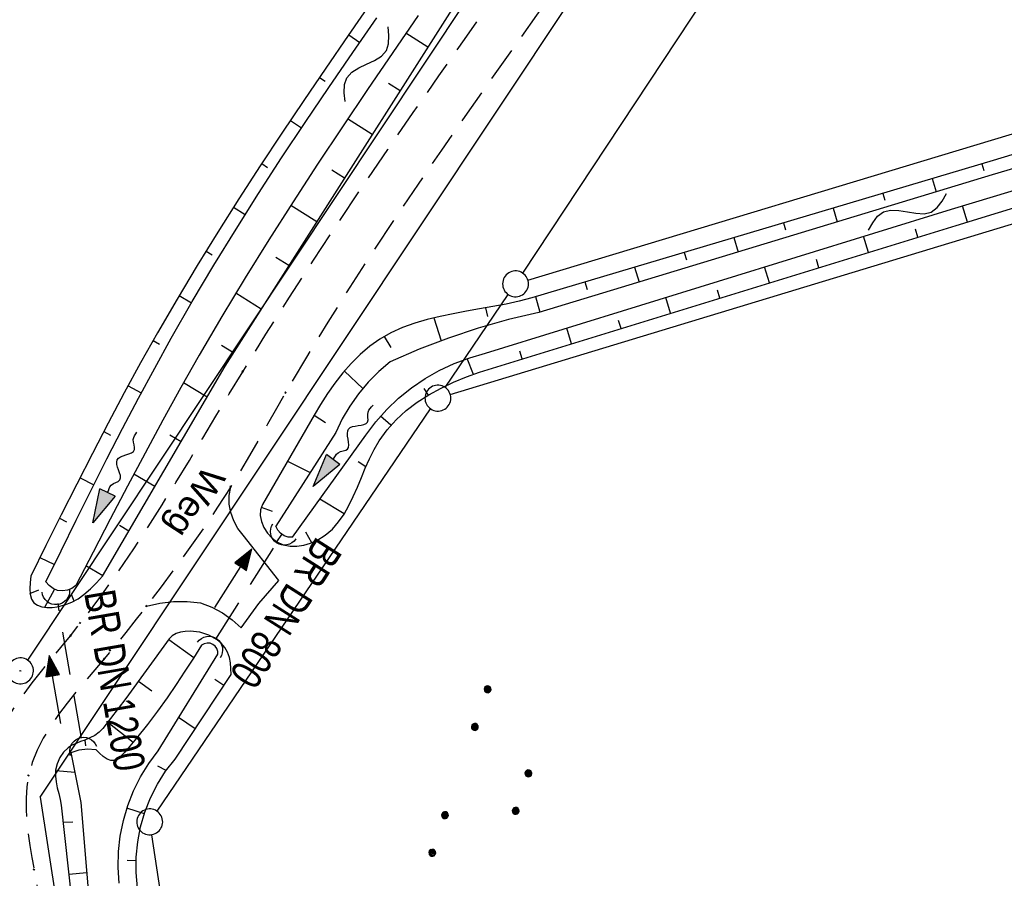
# Model space of a CAD drawing. Extents: x 510526 to 513920, y 467229 to 478797.
# Tile 443 of 467: x 513088 to 513145, y 477321 to 477370. Entities that reach past the tile are written whole.
import ezdxf

# ---------------------------------------------------------------- set-up
doc = ezdxf.new("R2010")
doc.units = 0
doc.header["$LTSCALE"] = 10
doc.header["$MEASUREMENT"] = 0
for name, pattern in [('LT00', [0]), ('LT11', [0.3, 0.2, -0.1]), ('STRICHLINIE2', [0.375, 0.25, -0.125])]:
    doc.linetypes.add(name, pattern=pattern)
doc.layers.get('0').update_dxf_attribs({"linetype": 'LT00'})
for name, color, linetype in [('--FLIEßRICHTPFEIL', 180, 'Continuous'), ('--WASSER_NUTZUNG', 180, 'Continuous'), ('-Halt-Pfeil', 4, 'LT00'), ('-Haltung', 182, 'STRICHLINIE2'), ('-Haltungsbeschriftung', 182, 'LT00'), ('DFK_AB_L', 21, 'LT00'), ('DFK_AB_P', 7, 'LT00'), ('DFK_GZPKT', 250, 'LT00'), ('DFK_KATASTER', 250, 'LT00'), ('DFK_NUTZUNG', 250, 'LT00'), ('FELDWEG_TEXT', 1, 'Continuous'), ('V87_BOSCHUNG', 250, 'LT00'), ('V87_EINFAHRT', 250, 'LT00'), ('V87_FELDWEG', 250, 'LT11'), ('V87_GRABEN', 250, 'LT00'), ('V87_UK_DURCH', 182, 'LT00')]:
    doc.layers.add(name, color=color, linetype=linetype)
doc.styles.add('Beschrift', font='ARIAL.TTF')
doc.styles.add('Haltungsbeschriftung', font='ARIAL.TTF', dxfattribs={"width": 0.75})

# ---------------------------------------------------------------- blocks, each defined once
blk = doc.blocks.new('SYMB7010')
at = {"color": 0, "linetype": 'ByBlock'}
for points in [[(-0.031408, 0.499213), (-0.093728, 0.49134), (-0.15457, 0.475719), (-0.212975, 0.452595), (-0.268021, 0.422333), (-0.31884, 0.385411), (-0.36463, 0.342411), (-0.40467, 0.29401), (-0.438329, 0.240973), (-0.465074, 0.184136), (-0.484486, 0.124395), (-0.496256, 0.062692), (-0.5002, 0)], [(0.5002, 0), (0.496256, 0.062692), (0.484485, 0.124395), (0.465074, 0.184136), (0.438329, 0.240973), (0.40467, 0.29401), (0.36463, 0.342411), (0.31884, 0.385411), (0.268021, 0.422333), (0.212975, 0.452595), (0.15457, 0.475719), (0.093728, 0.49134), (0.031408, 0.499213), (-0.031408, 0.499213)], [(-0.5002, 0), (-0.496256, -0.062692), (-0.484486, -0.124395), (-0.465075, -0.184136), (-0.438329, -0.240973), (-0.404671, -0.29401), (-0.36463, -0.342411), (-0.31884, -0.385411), (-0.268021, -0.422333), (-0.212975, -0.452595), (-0.154571, -0.475719), (-0.093728, -0.49134), (-0.031408, -0.499213), (0.031408, -0.499213)], [(0.031408, -0.499213), (0.093728, -0.491341), (0.15457, -0.475719), (0.212975, -0.452595), (0.268021, -0.422333), (0.31884, -0.385411), (0.36463, -0.342411), (0.404671, -0.294011), (0.438329, -0.240974), (0.465075, -0.184136), (0.484486, -0.124395), (0.496256, -0.062692), (0.500201, 0)]]:
    blk.add_lwpolyline(points, dxfattribs=at)
blk = doc.blocks.new('SYMB0003')
at = {"color": 0, "linetype": 'ByBlock'}
for p, q in [((-0.015712, 0), (0.010166, 0.012015)), ((0, -0.021257), (-0.015712, 0)), ((0.010166, 0.012015), (0, -0.021257))]:
    blk.add_line(p, q, dxfattribs=at)
for points in [[(-0.031395, 0.499013), (-0.093691, 0.491144), (-0.154509, 0.475528), (-0.21289, 0.452414), (-0.267913, 0.422164), (-0.318712, 0.385257), (-0.364484, 0.342274), (-0.404509, 0.293893), (-0.438154, 0.240877), (-0.464888, 0.184062), (-0.484292, 0.124345), (-0.496058, 0.062667), (-0.5, 0)], [(0.5, 0), (0.496057, 0.062667), (0.484292, 0.124345), (0.464888, 0.184062), (0.438153, 0.240877), (0.404509, 0.293893), (0.364484, 0.342274), (0.318712, 0.385257), (0.267913, 0.422164), (0.21289, 0.452414), (0.154509, 0.475528), (0.093691, 0.491144), (0.031395, 0.499013), (-0.031395, 0.499013)], [(-0.5, 0), (-0.496058, -0.062667), (-0.484292, -0.124345), (-0.464888, -0.184062), (-0.438154, -0.240877), (-0.404509, -0.293893), (-0.364485, -0.342274), (-0.318712, -0.385257), (-0.267914, -0.422164), (-0.21289, -0.452414), (-0.154509, -0.475529), (-0.093691, -0.491144), (-0.031395, -0.499014), (0.031395, -0.499014)], [(0.031395, -0.499014), (0.093691, -0.491144), (0.154509, -0.475529), (0.21289, -0.452414), (0.267914, -0.422164), (0.318712, -0.385257), (0.364485, -0.342274), (0.404509, -0.293893), (0.438154, -0.240877), (0.464889, -0.184062), (0.484292, -0.124345), (0.496058, -0.062667), (0.5, 0)]]:
    blk.add_lwpolyline(points, dxfattribs=at)
blk = doc.blocks.new('SYMB0011')
at = {"color": 0, "linetype": 'ByBlock'}
for p, q in [((0.5, 0), (-0.5, 0)), ((0, 0.5), (0, -0.5))]:
    blk.add_line(p, q, dxfattribs=at)
blk = doc.blocks.new('SYMB1107')
at = {"color": 0, "linetype": 'ByBlock'}
for points in [[(-0.2, 0), (-0.196157, 0.039018), (-0.184776, 0.076537), (-0.166294, 0.111114), (-0.141421, 0.141421), (-0.111114, 0.166294), (-0.076537, 0.184776), (-0.039018, 0.196157), (0, 0.2)], [(0, 0.2), (0.039018, 0.196157), (0.076537, 0.184776), (0.111114, 0.166294), (0.141421, 0.141421), (0.166294, 0.111114), (0.184776, 0.076537), (0.196157, 0.039018), (0.2, 0)]]:
    blk.add_lwpolyline(points, dxfattribs=at)
blk = doc.blocks.new('FLIEßRICHTPFEIL')
at = {"layer": '--FLIEßRICHTPFEIL'}
blk.add_hatch(color=256, dxfattribs=at).paths.add_polyline_path([(-1.95, 0.4875), (-1.95, -0.4875), (0, 0)])
for p, q in [((-1.95, 0.4875), (-1.95, -0.4875)), ((-1.95, 0.4875), (0, 0)), ((0, 0), (-1.95, -0.4875))]:
    blk.add_line(p, q, dxfattribs=at)
at = {"layer": '--FLIEßRICHTPFEIL', "start_tangent": (-1, 0), "end_tangent": (-1, 0)}
blk.add_spline([(-1.95, 0), (-2.4375, 0), (-2.925, 0.325), (-3.4125, 0), (-3.9, -0.325), (-4.3875, 0), (-4.875, 0.325), (-5.3625, 0), (-5.85, 0)], degree=3, dxfattribs=at)
blk = doc.blocks.new('SYMB7251')
at = {"color": 0, "linetype": 'ByBlock'}
for points in [[(-0.25, 0), (-0.208333, 0.028889), (-0.166667, 0.051111), (-0.125, 0.06), (-0.083333, 0.051111), (-0.041667, 0.028889), (0, 0)], [(0, 0), (0.041667, -0.028889), (0.083333, -0.051111), (0.125, -0.06), (0.166667, -0.051111), (0.208333, -0.028889), (0.25, 0)]]:
    blk.add_lwpolyline(points, dxfattribs=at)
blk = doc.blocks.new('SYMB7111')
at = {"color": 0, "linetype": 'ByBlock'}
for p, q in [((-0.13, 0.202919), (-0.13, 0.177081)), ((-0.125, 0.172895), (-0.125, 0.207105)), ((-0.12, 0.209164), (-0.12, 0.170836)), ((-0.115, 0.170204), (-0.115, 0.209796)), ((-0.11, 0.209164), (-0.11, 0.170836)), ((-0.105, 0.172895), (-0.105, 0.207105)), ((-0.1, 0.202919), (-0.1, 0.177081)), ((-0.095, 0.189874), (-0.095, 0.190146)), ((0.1, 0.202919), (0.1, 0.177081)), ((0.105, 0.172895), (0.105, 0.207105)), ((0.11, 0.209164), (0.11, 0.170836)), ((0.115, 0.170204), (0.115, 0.209796)), ((0.12, 0.209164), (0.12, 0.170836)), ((0.125, 0.172895), (0.125, 0.207105)), ((0.13, 0.202919), (0.13, 0.177081)), ((0.135, 0.189874), (0.135, 0.190146)), ((-0.505, -0.170836), (-0.505, -0.209164)), ((-0.5, -0.209796), (-0.5, -0.170204)), ((-0.495, -0.170836), (-0.495, -0.209164)), ((-0.275, -0.170836), (-0.275, -0.209164)), ((-0.27, -0.209796), (-0.27, -0.170204)), ((-0.265, -0.170836), (-0.265, -0.209164)), ((0.265, -0.170836), (0.265, -0.209164)), ((0.27, -0.209796), (0.27, -0.170204)), ((0.275, -0.170836), (0.275, -0.209164)), ((0.495, -0.170836), (0.495, -0.209164)), ((0.5, -0.209796), (0.5, -0.170204)), ((0.505, -0.170836), (0.505, -0.209164)), ((-0.515, -0.177081), (-0.515, -0.202919)), ((-0.51, -0.207105), (-0.51, -0.172895)), ((-0.49, -0.207105), (-0.49, -0.172895)), ((-0.485, -0.177081), (-0.485, -0.202919)), ((-0.48, -0.190126), (-0.48, -0.189854)), ((-0.285, -0.177081), (-0.285, -0.202919)), ((-0.28, -0.207105), (-0.28, -0.172895)), ((-0.26, -0.207105), (-0.26, -0.172895)), ((-0.255, -0.177081), (-0.255, -0.202919)), ((-0.25, -0.190126), (-0.25, -0.189854)), ((0.255, -0.177081), (0.255, -0.202919)), ((0.26, -0.207105), (0.26, -0.172895)), ((0.28, -0.207105), (0.28, -0.172895)), ((0.285, -0.177081), (0.285, -0.202919)), ((0.29, -0.190126), (0.29, -0.189854)), ((0.485, -0.177081), (0.485, -0.202919)), ((0.49, -0.207105), (0.49, -0.172895)), ((0.51, -0.207105), (0.51, -0.172895)), ((0.515, -0.177081), (0.515, -0.202919)), ((0.52, -0.190126), (0.52, -0.189854))]:
    blk.add_line(p, q, dxfattribs=at)
for points in [[(-0.095, 0.19), (-0.096981, 0.198678), (-0.10253, 0.205637), (-0.11055, 0.209499), (-0.11945, 0.209499), (-0.12747, 0.205637), (-0.133019, 0.198678), (-0.135, 0.19), (-0.133019, 0.181322), (-0.12747, 0.174363), (-0.11945, 0.170501), (-0.11055, 0.170501), (-0.10253, 0.174363), (-0.096981, 0.181322), (-0.095, 0.19)], [(0.135, 0.19), (0.133019, 0.198678), (0.12747, 0.205637), (0.11945, 0.209499), (0.11055, 0.209499), (0.10253, 0.205637), (0.096981, 0.198678), (0.095, 0.19), (0.096981, 0.181322), (0.10253, 0.174363), (0.11055, 0.170501), (0.11945, 0.170501), (0.12747, 0.174363), (0.133019, 0.181322), (0.135, 0.19)], [(-0.48, -0.19), (-0.481981, -0.181322), (-0.48753, -0.174363), (-0.49555, -0.170501), (-0.50445, -0.170501), (-0.51247, -0.174363), (-0.518019, -0.181322), (-0.52, -0.19), (-0.518019, -0.198678), (-0.51247, -0.205637), (-0.50445, -0.209499), (-0.49555, -0.209499), (-0.48753, -0.205637), (-0.481981, -0.198678), (-0.48, -0.19)], [(-0.25, -0.19), (-0.251981, -0.181322), (-0.25753, -0.174363), (-0.26555, -0.170501), (-0.27445, -0.170501), (-0.28247, -0.174363), (-0.288019, -0.181322), (-0.29, -0.19), (-0.288019, -0.198678), (-0.28247, -0.205637), (-0.27445, -0.209499), (-0.26555, -0.209499), (-0.25753, -0.205637), (-0.251981, -0.198678), (-0.25, -0.19)], [(0.29, -0.19), (0.288019, -0.181322), (0.28247, -0.174363), (0.27445, -0.170501), (0.26555, -0.170501), (0.25753, -0.174363), (0.251981, -0.181322), (0.25, -0.19), (0.251981, -0.198678), (0.25753, -0.205637), (0.26555, -0.209499), (0.27445, -0.209499), (0.28247, -0.205637), (0.288019, -0.198678), (0.29, -0.19)], [(0.52, -0.19), (0.518019, -0.181322), (0.51247, -0.174363), (0.50445, -0.170501), (0.49555, -0.170501), (0.48753, -0.174363), (0.481981, -0.181322), (0.48, -0.19), (0.481981, -0.198678), (0.48753, -0.205637), (0.49555, -0.209499), (0.50445, -0.209499), (0.51247, -0.205637), (0.518019, -0.198678), (0.52, -0.19)]]:
    blk.add_lwpolyline(points, dxfattribs=at)
blk = doc.blocks.new('SYMB0070')
at = {"color": 0, "linetype": 'ByBlock'}
for p, q in [((-0.5, 0), (0.2, 0)), ((0.5, 0), (0.2, 0.1)), ((0.2, 0.1), (0.2, 0)), ((0.468, 0), (0.21, 0.086)), ((0.21, 0.086), (0.21, -0.086)), ((0.21, -0.086), (0.468, 0)), ((0.22, -0.072), (0.437, 0)), ((0.23, -0.058), (0.405, 0)), ((0.24, -0.045), (0.374, 0)), ((0.342, 0), (0.25, 0.031)), ((0.25, 0.031), (0.25, -0.031)), ((0.25, -0.031), (0.342, 0)), ((0.26, -0.017), (0.31, 0)), ((0.27, -0.003), (0.279, 0))]:
    blk.add_line(p, q, dxfattribs=at)
for points in [[(0.2, 0), (0.2, -0.1), (0.5, 0)], [(0.437, 0), (0.22, 0.072), (0.22, -0.072)], [(0.405, 0), (0.23, 0.058), (0.23, -0.058)], [(0.374, 0), (0.24, 0.045), (0.24, -0.045)], [(0.31, 0), (0.26, 0.017), (0.26, -0.017)], [(0.279, 0), (0.27, 0.003), (0.27, -0.003)]]:
    blk.add_lwpolyline(points, dxfattribs=at)

msp = doc.modelspace()

# ---------------------------------------------------------------- linework, layer by layer
at = {"layer": '-Haltung'}
for p, q in [((513099.616, 477334.454), (513103.184, 477340.065)), ((513091.828, 477328.704), (513090.478, 477336.507))]:
    msp.add_line(p, q, dxfattribs=at)
at = {"layer": 'DFK_AB_L'}
msp.add_line((513151.075, 477427.055), (513088.715, 477333.235), dxfattribs=at)
at = {"layer": 'DFK_KATASTER'}
for p, q in [((513089.44, 477325.3), (513206.304, 477500.826)), ((513117.404, 477355.665), (513211.306, 477497.505)), ((513117.708, 477355.257), (513269.872, 477401.183)), ((513113.208, 477348.638), (513170.142, 477365.902)), ((513112.912, 477349.04), (513116.568, 477354.42)), ((513096.212, 477324.48), (513112.068, 477347.8)), ((513089.44, 477325.3), (513100.63, 477253.37)), ((513106.415, 477255.101), (513095.905, 477323.119))]:
    msp.add_line(p, q, dxfattribs=at)
at = {"layer": 'V87_BOSCHUNG'}
for p, q in [((513107.323, 477369.474), (513107.966, 477369.032)), ((513111.91, 477368.756), (513110.637, 477369.56)), ((513105.628, 477366.996), (513105.948, 477366.779)), ((513110.3, 477366.224), (513109.621, 477366.654)), ((513103.946, 477364.509), (513104.59, 477364.078)), ((513108.69, 477363.693), (513107.26, 477364.597)), ((513102.286, 477362.007), (513102.613, 477361.791)), ((513144.016, 477361.994), (513144.13, 477361.619)), ((513107.08, 477361.162), (513106.339, 477361.63)), ((513141.14, 477361.139), (513141.373, 477360.371)), ((513138.265, 477360.284), (513138.384, 477359.892)), ((513100.652, 477359.485), (513101.324, 477359.055)), ((513105.47, 477358.63), (513103.962, 477359.584)), ((513135.389, 477359.429), (513135.632, 477358.627)), ((513143.174, 477358.625), (513142.891, 477359.569)), ((513132.513, 477358.574), (513132.638, 477358.165)), ((513140.306, 477357.743), (513140.165, 477358.215)), ((513129.638, 477357.718), (513129.891, 477356.884)), ((513137.439, 477356.861), (513137.158, 477357.8)), ((513099.053, 477356.938), (513099.4, 477356.726)), ((513126.762, 477356.863), (513126.891, 477356.438)), ((513103.86, 477356.099), (513103.107, 477356.575)), ((513134.571, 477355.979), (513134.432, 477356.446)), ((513123.887, 477356.008), (513124.15, 477355.14)), ((513131.704, 477355.097), (513131.426, 477356.026)), ((513121.011, 477355.153), (513121.145, 477354.711)), ((513128.836, 477354.215), (513128.698, 477354.677)), ((513097.495, 477354.365), (513098.213, 477353.945)), ((513102.25, 477353.567), (513100.78, 477354.497)), ((513118.153, 477354.303), (513118.391, 477353.391)), ((513125.969, 477353.333), (513125.694, 477354.251)), ((513115.252, 477353.644), (513115.369, 477353.157)), ((513112.257, 477353.072), (513112.68, 477351.747)), ((513123.101, 477352.452), (513122.965, 477352.908)), ((513120.233, 477351.57), (513119.962, 477352.477)), ((513095.987, 477351.762), (513096.359, 477351.555)), ((513109.371, 477351.983), (513109.757, 477351.345)), ((513100.645, 477351.044), (513099.943, 477351.477)), ((513117.375, 477350.69), (513117.231, 477351.139)), ((513114.56, 477349.797), (513114.179, 477350.71)), ((513107.077, 477349.988), (513108.148, 477348.982)), ((513094.534, 477349.131), (513095.297, 477348.719)), ((513099.11, 477348.479), (513097.745, 477349.296)), ((513111.951, 477348.597), (513111.702, 477348.981)), ((513105.32, 477347.439), (513105.979, 477347.011)), ((513109.764, 477346.843), (513109.173, 477347.37)), ((513093.125, 477346.476), (513093.516, 477346.272)), ((513097.605, 477345.895), (513096.948, 477346.278)), ((513103.776, 477344.769), (513105.088, 477344.111)), ((513108.317, 477344.437), (513107.864, 477344.726)), ((513091.753, 477343.806), (513092.547, 477343.396)), ((513096.095, 477343.303), (513094.873, 477344.015)), ((513102.249, 477342.093), (513102.876, 477341.861)), ((513107.058, 477341.716), (513105.651, 477342.564)), ((513090.561, 477341.456), (513090.965, 477341.254)), ((513094.585, 477340.711), (513094.031, 477341.034)), ((513103.16, 477340.082), (513103.45, 477340.51)), ((513105.184, 477340.039), (513104.831, 477340.649)), ((513089.426, 477339.177), (513090.264, 477338.772)), ((513093.075, 477338.118), (513092.093, 477338.69)), ((513088.845, 477337.089), (513089.369, 477337.31)), ((513089.706, 477336.298), (513090.264, 477337.333)), ((513091.416, 477336.659), (513091.265, 477337.042)), ((513096.892, 477334.438), (513098.344, 477333.387)), ((513095.139, 477332.018), (513095.907, 477331.448)), ((513100.082, 477331.761), (513099.56, 477332.106)), ((513093.353, 477329.637), (513094.836, 477328.481)), ((513098.422, 477329.258), (513097.46, 477329.902)), ((513092.033, 477328.601), (513092.075, 477328.268)), ((513090.335, 477326.84), (513091.467, 477326.737)), ((513096.74, 477326.833), (513096.269, 477327.09)), ((513095.48, 477324.328), (513094.469, 477324.655)), ((513090.76, 477323.841), (513091.335, 477323.859)), ((513095.004, 477321.596), (513094.481, 477321.631)), ((513091.094, 477320.823), (513092.154, 477320.923))]:
    msp.add_line(p, q, dxfattribs=at)
at = {"layer": 'V87_EINFAHRT'}
msp.add_lwpolyline([(513095.597, 477336.368), (513096.371, 477336.538), (513097.158, 477336.626), (513097.951, 477336.631), (513098.739, 477336.553), (513099.388, 477336.303), (513100.002, 477335.975), (513100.572, 477335.576), (513101.089, 477335.111), (513102.107, 477336.524), (513103.272, 477337.855), (513101.21, 477340.468), (513100.897, 477340.864), (513100.655, 477341.306), (513100.488, 477341.782), (513100.403, 477342.279), (513100.401, 477342.783), (513100.483, 477343.281)], dxfattribs=at)
at = {"layer": 'V87_FELDWEG', "flags": 128}
for points in [[(513100.279, 477240.015), (513099.677, 477244.03), (513099.073, 477248.045), (513098.465, 477252.061), (513097.853, 477256.079), (513097.233, 477260.099), (513096.605, 477264.121), (513095.967, 477268.147), (513095.466, 477271.259), (513094.959, 477274.371), (513094.446, 477277.482), (513093.929, 477280.59), (513093.408, 477283.694), (513092.884, 477286.791), (513092.358, 477289.879), (513091.83, 477292.958), (513091.303, 477296.025), (513090.923, 477298.226), (513090.542, 477300.423), (513090.159, 477302.62), (513089.771, 477304.817), (513089.378, 477307.02), (513088.978, 477309.23), (513088.57, 477311.451), (513088.152, 477313.685), (513087.723, 477315.936), (513087.282, 477318.206), (513086.826, 477320.498), (513086.665, 477321.305), (513086.512, 477322.112), (513086.376, 477322.916), (513086.269, 477323.715), (513086.2, 477324.506), (513086.178, 477325.286), (513086.214, 477326.053), (513086.317, 477326.803), (513086.509, 477327.58), (513086.778, 477328.338), (513087.117, 477329.078), (513087.516, 477329.803), (513087.964, 477330.516), (513088.455, 477331.218), (513088.976, 477331.912), (513089.521, 477332.6), (513090.079, 477333.285), (513090.641, 477333.968), (513091.198, 477334.652), (513092.174, 477335.898), (513093.107, 477337.153), (513094.002, 477338.416), (513094.865, 477339.685), (513095.7, 477340.96), (513096.512, 477342.24), (513097.306, 477343.523), (513098.086, 477344.808), (513098.859, 477346.095), (513099.628, 477347.381), (513100.399, 477348.666), (513101.176, 477349.949), (513102.517, 477352.116), (513103.887, 477354.273), (513105.283, 477356.423), (513106.702, 477358.566), (513108.141, 477360.703), (513109.596, 477362.835), (513111.065, 477364.963), (513112.544, 477367.088), (513114.03, 477369.212), (513115.52, 477371.334), (513117.011, 477373.457), (513118.499, 477375.581), (513119.981, 477377.707), (513122.235, 477380.969), (513124.471, 477384.238), (513126.691, 477387.512), (513128.896, 477390.792), (513131.09, 477394.076), (513133.273, 477397.364), (513135.449, 477400.655), (513137.62, 477403.948), (513139.788, 477407.243), (513141.954, 477410.539), (513144.122, 477413.835), (513147.52, 477418.992), (513150.926, 477424.147), (513154.337, 477429.301), (513157.753, 477434.454), (513161.172, 477439.606), (513164.593, 477444.758), (513168.015, 477449.908), (513172.425, 477456.545), (513176.835, 477463.181), (513181.245, 477469.815), (513185.657, 477476.448), (513190.071, 477483.079), (513194.487, 477489.709), (513198.906, 477496.336), (513202.16, 477501.212), (513205.416, 477506.086), (513208.672, 477510.961), (513211.928, 477515.835), (513215.184, 477520.71), (513219.623, 477527.361), (513224.058, 477534.013), (513228.491, 477540.668), (513232.918, 477547.325), (513237.341, 477553.986), (513241.759, 477560.65), (513244.399, 477564.638), (513247.038, 477568.627), (513249.677, 477572.616), (513252.317, 477576.604), (513254.959, 477580.59), (513257.605, 477584.575), (513260.256, 477588.556), (513262.912, 477592.534), (513265.575, 477596.507), (513267.374, 477599.183), (513269.175, 477601.858), (513270.975, 477604.534), (513272.773, 477607.21), (513274.566, 477609.89), (513276.353, 477612.575), (513278.131, 477615.265), (513279.898, 477617.961), (513281.652, 477620.666), (513283.392, 477623.381), (513284.58, 477625.254), (513285.762, 477627.131), (513286.942, 477629.009), (513288.121, 477630.888), (513289.304, 477632.764), (513290.492, 477634.637), (513292.085, 477637.121), (513293.69, 477639.598), (513295.306, 477642.067), (513296.931, 477644.531), (513298.562, 477646.99), (513300.199, 477649.445), (513301.84, 477651.899), (513303.481, 477654.352), (513305.122, 477656.805), (513307.722, 477660.7), (513310.317, 477664.598), (513312.91, 477668.498), (513315.501, 477672.398), (513318.093, 477676.298), (513320.688, 477680.196), (513323.231, 477684.009), (513325.776, 477687.82), (513328.323, 477691.631), (513330.871, 477695.441), (513333.417, 477699.251), (513335.962, 477703.063), (513339.068, 477707.724), (513342.17, 477712.387), (513345.268, 477717.053), (513348.364, 477721.72), (513351.458, 477726.389), (513354.453, 477730.912), (513357.446, 477735.437), (513360.437, 477739.964), (513363.423, 477744.493), (513366.405, 477749.025), (513368.872, 477752.782), (513371.336, 477756.541), (513373.798, 477760.301), (513376.259, 477764.062), (513378.721, 477767.822), (513380.797, 477770.991), (513382.875, 477774.159), (513384.958, 477777.324), (513387.045, 477780.486), (513389.139, 477783.643), (513391.242, 477786.794), (513393.521, 477790.187), (513395.81, 477793.574), (513398.107, 477796.956), (513400.409, 477800.334), (513401.725, 477802.261)], [(513403.947, 477800.848), (513403.917, 477800.803), (513400.517, 477795.69), (513397.115, 477790.578), (513393.709, 477785.469), (513391.601, 477782.309), (513389.492, 477779.15), (513387.384, 477775.99), (513385.278, 477772.829), (513383.176, 477769.665), (513381.078, 477766.498), (513379.003, 477763.352), (513376.931, 477760.204), (513374.863, 477757.054), (513372.795, 477753.903), (513370.727, 477750.753), (513368.656, 477747.604), (513366.54, 477744.395), (513364.421, 477741.187), (513362.301, 477737.98), (513360.181, 477734.774), (513358.062, 477731.566), (513355.945, 477728.357), (513353.833, 477725.145), (513351.903, 477722.201), (513349.976, 477719.255), (513348.05, 477716.308), (513346.124, 477713.362), (513344.196, 477710.416), (513342.265, 477707.473), (513340.329, 477704.533), (513338.386, 477701.597), (513336.213, 477698.332), (513334.03, 477695.072), (513331.841, 477691.817), (513329.644, 477688.567), (513327.443, 477685.32), (513325.238, 477682.076), (513323.03, 477678.833), (513321.033, 477675.902), (513319.037, 477672.971), (513317.044, 477670.038), (513315.056, 477667.101), (513313.075, 477664.16), (513311.104, 477661.212), (513309.145, 477658.257), (513307.199, 477655.292), (513305.6, 477652.83), (513304.009, 477650.363), (513302.424, 477647.892), (513300.843, 477645.418), (513299.263, 477642.944), (513297.681, 477640.471), (513296.095, 477638), (513294.504, 477635.533), (513292.903, 477633.072), (513291.401, 477630.783), (513289.891, 477628.499), (513288.375, 477626.218), (513286.856, 477623.94), (513285.336, 477621.662), (513282.397, 477617.255), (513279.461, 477612.847), (513276.525, 477608.438), (513273.59, 477604.029), (513270.655, 477599.62), (513267.717, 477595.213), (513264.738, 477590.748), (513261.757, 477586.284), (513258.777, 477581.821), (513255.798, 477577.356), (513252.821, 477572.889), (513249.85, 477568.419), (513246.884, 477563.946), (513243.925, 477559.467), (513241.515, 477555.806), (513239.11, 477552.142), (513236.707, 477548.477), (513234.306, 477544.81), (513231.904, 477541.144), (513229.501, 477537.479), (513227.095, 477533.816), (513224.684, 477530.156), (513222.266, 477526.5), (513219.841, 477522.85), (513217.407, 477519.205), (513215.358, 477516.155), (513213.304, 477513.109), (513211.245, 477510.065), (513209.183, 477507.024), (513207.121, 477503.983), (513205.058, 477500.942), (513202.998, 477497.9), (513200.941, 477494.855), (513198.132, 477490.68), (513195.332, 477486.5), (513192.539, 477482.315), (513189.752, 477478.126), (513186.97, 477473.934), (513184.191, 477469.739), (513181.413, 477465.543), (513178.637, 477461.347), (513175.86, 477457.151), (513173.081, 477452.956), (513170.299, 477448.763), (513167.615, 477444.725), (513164.928, 477440.689), (513162.24, 477436.653), (513159.553, 477432.617), (513156.868, 477428.58), (513154.188, 477424.54), (513151.513, 477420.496), (513148.846, 477416.448), (513146.188, 477412.394), (513144.375, 477409.617), (513142.565, 477406.838), (513140.757, 477404.058), (513138.948, 477401.278), (513137.137, 477398.499), (513135.322, 477395.724), (513133.5, 477392.952), (513131.671, 477390.184), (513129.833, 477387.423), (513127.983, 477384.669), (513126.119, 477381.923), (513124.241, 477379.186), (513122.345, 477376.46), (513120.97, 477374.504), (513119.588, 477372.553), (513118.203, 477370.603), (513116.817, 477368.654), (513115.435, 477366.703), (513114.059, 477364.748), (513112.692, 477362.787), (513111.339, 477360.819), (513110.001, 477358.841), (513108.682, 477356.851), (513107.385, 477354.848), (513106.115, 477352.829), (513104.872, 477350.793), (513103.662, 477348.737), (513103.139, 477347.825), (513102.618, 477346.911), (513102.097, 477345.997), (513101.57, 477345.086), (513101.033, 477344.18), (513100.483, 477343.281), (513099.72, 477342.091), (513098.93, 477340.917), (513098.118, 477339.759), (513097.288, 477338.615), (513096.446, 477337.485), (513095.597, 477336.368), (513095.004, 477335.599), (513094.403, 477334.833), (513093.788, 477334.069), (513093.153, 477333.303), (513092.614, 477332.672), (513092.069, 477332.036), (513091.527, 477331.394), (513091.001, 477330.743), (513090.501, 477330.082), (513090.037, 477329.409), (513089.622, 477328.72), (513089.266, 477328.015), (513088.98, 477327.292), (513088.775, 477326.547), (513088.67, 477325.899), (513088.623, 477325.236), (513088.626, 477324.562), (513088.669, 477323.879), (513088.745, 477323.188), (513088.845, 477322.493), (513088.961, 477321.795), (513089.085, 477321.097), (513089.5, 477318.759), (513089.907, 477316.445), (513090.306, 477314.15), (513090.7, 477311.872), (513091.088, 477309.609), (513091.473, 477307.357), (513091.856, 477305.113), (513092.238, 477302.874), (513092.62, 477300.638), (513093.003, 477298.402), (513093.389, 477296.162), (513093.92, 477293.108), (513094.456, 477290.043), (513094.995, 477286.97), (513095.535, 477283.889), (513096.075, 477280.802), (513096.612, 477277.712), (513097.144, 477274.618), (513097.669, 477271.522), (513098.186, 477268.427), (513098.758, 477264.927), (513099.318, 477261.429), (513099.867, 477257.932), (513100.408, 477254.436), (513100.941, 477250.941), (513101.47, 477247.447), (513101.995, 477243.953), (513102.518, 477240.459)]]:
    msp.add_lwpolyline(points, dxfattribs=at)
at = {"layer": 'V87_GRABEN'}
for points in [[(513093.062, 477338.096), (513100.156, 477350.275), (513118.177, 477378.609), (513142.549, 477414.719), (513165.997, 477450.772), (513197.124, 477497.421)], [(513108.585, 477371.305), (513107.292, 477369.428), (513106.004, 477367.548), (513104.723, 477365.664), (513103.454, 477363.773), (513102.198, 477361.874), (513100.959, 477359.965), (513099.741, 477358.045), (513098.544, 477356.11), (513097.374, 477354.161), (513096.233, 477352.195), (513095.262, 477350.464), (513094.313, 477348.721), (513093.381, 477346.968), (513092.465, 477345.205), (513091.561, 477343.435), (513090.666, 477341.66), (513089.777, 477339.881), (513088.892, 477338.101)], [(513111.355, 477370.601), (513109.877, 477368.453), (513108.409, 477366.3), (513106.953, 477364.14), (513105.513, 477361.969), (513104.093, 477359.788), (513102.694, 477357.593), (513101.321, 477355.383), (513099.976, 477353.156), (513098.662, 477350.911), (513097.596, 477349.03), (513096.55, 477347.138), (513095.522, 477345.235), (513094.507, 477343.324), (513093.502, 477341.406), (513092.504, 477339.485), (513091.51, 477337.562)], [(513089.776, 477337.775), (513090.652, 477339.559), (513091.531, 477341.341), (513092.417, 477343.119), (513093.311, 477344.892), (513094.217, 477346.658), (513095.139, 477348.416), (513096.078, 477350.162), (513097.038, 477351.897), (513098.256, 477354.022), (513099.508, 477356.126), (513100.79, 477358.213), (513102.1, 477360.284), (513103.434, 477362.341), (513104.79, 477364.385), (513106.164, 477366.418), (513107.553, 477368.442), (513108.955, 477370.458)], [(513169.875, 477369.839), (513144.678, 477362.191), (513117.927, 477354.236), (513117.19, 477354.037), (513116.437, 477353.868), (513115.675, 477353.72), (513114.907, 477353.584), (513114.138, 477353.45), (513113.374, 477353.311), (513112.617, 477353.155), (513111.874, 477352.976), (513111.149, 477352.763), (513110.447, 477352.508), (513109.771, 477352.202), (513109.128, 477351.835), (513108.544, 477351.421), (513107.993, 477350.95), (513107.473, 477350.433), (513106.983, 477349.876), (513106.524, 477349.288), (513106.092, 477348.678), (513105.688, 477348.053), (513105.31, 477347.422), (513102.32, 477342.251), (513102.208, 477341.945), (513102.194, 477341.61), (513102.265, 477341.263), (513102.409, 477340.921), (513102.615, 477340.601), (513102.868, 477340.321), (513103.158, 477340.097), (513103.528, 477339.923), (513103.92, 477339.84), (513104.322, 477339.834), (513104.723, 477339.896), (513105.112, 477340.013), (513105.478, 477340.175), (513105.957, 477340.473), (513106.373, 477340.832), (513106.734, 477341.246), (513107.051, 477341.703), (513107.331, 477342.198), (513107.586, 477342.719), (513107.823, 477343.259), (513108.053, 477343.81), (513108.284, 477344.362), (513108.526, 477344.907), (513108.789, 477345.436), (513109.081, 477345.941), (513109.544, 477346.585), (513110.072, 477347.17), (513110.658, 477347.7), (513111.292, 477348.178), (513111.967, 477348.607), (513112.673, 477348.992), (513113.403, 477349.337), (513114.148, 477349.643), (513114.9, 477349.917), (513115.65, 477350.16), (513142.524, 477358.425), (513170.757, 477367.104)], [(513170.177, 477368.935), (513144.613, 477361.355), (513118.346, 477353.377), (513116.574, 477352.966), (513114.822, 477352.473), (513113.095, 477351.9), (513111.397, 477351.247), (513109.73, 477350.517), (513109.068, 477349.952), (513108.456, 477349.335), (513107.896, 477348.669), (513107.392, 477347.96), (513106.949, 477347.211), (513106.569, 477346.429), (513103.105, 477341.005)], [(513104.071, 477340.365), (513108.315, 477346.272), (513108.889, 477347.036), (513109.523, 477347.751), (513110.213, 477348.412), (513110.955, 477349.014), (513111.743, 477349.553), (513112.573, 477350.027), (513113.439, 477350.431), (513114.335, 477350.762), (513115.255, 477351.02), (513142.25, 477359.376), (513170.493, 477367.888)], [(513104.071, 477340.365), (513103.819, 477340.369), (513103.579, 477340.444), (513103.369, 477340.583), (513103.207, 477340.775), (513103.105, 477341.005)], [(513088.892, 477338.101), (513088.855, 477337.73), (513088.836, 477337.375), (513088.855, 477337.05), (513088.929, 477336.769), (513089.077, 477336.549), (513089.278, 477336.414), (513089.533, 477336.331), (513089.823, 477336.293), (513090.129, 477336.294), (513090.435, 477336.328), (513090.874, 477336.431), (513091.273, 477336.588), (513091.638, 477336.792), (513091.977, 477337.034), (513092.355, 477337.363), (513092.713, 477337.722), (513093.062, 477338.096)], [(513091.51, 477337.562), (513091.282, 477337.39), (513091.018, 477337.281), (513090.735, 477337.243), (513090.451, 477337.278), (513090.185, 477337.383), (513089.955, 477337.553), (513089.776, 477337.775)], [(513095.09, 477320.038), (513095.009, 477320.923), (513095.011, 477321.812), (513095.096, 477322.697), (513095.263, 477323.57), (513095.511, 477324.423), (513095.837, 477325.25), (513096.239, 477326.043), (513096.713, 477326.795), (513097.255, 477327.499), (513100.506, 477332.4), (513100.494, 477332.74), (513100.465, 477333.074), (513100.404, 477333.396), (513100.294, 477333.701), (513100.135, 477333.968), (513099.931, 477334.208), (513099.694, 477334.416), (513099.224, 477334.69), (513098.699, 477334.851), (513098.129, 477334.905), (513097.848, 477334.894), (513097.573, 477334.852), (513097.316, 477334.773), (513097.092, 477334.647), (513096.913, 477334.467), (513094.403, 477331.002), (513093.075, 477329.275), (513092.861, 477329.053), (513092.605, 477328.874), (513092.323, 477328.728), (513092.026, 477328.605), (513091.771, 477328.51), (513091.522, 477328.411), (513091.284, 477328.297), (513091.063, 477328.156), (513090.793, 477327.898), (513090.576, 477327.582), (513090.421, 477327.23), (513090.337, 477326.86), (513090.326, 477326.518), (513090.364, 477326.178), (513090.435, 477325.84), (513090.518, 477325.501), (513090.597, 477325.163), (513090.652, 477324.822), (513091.466, 477317.45)], [(513098.799, 477334.104), (513098.317, 477333.346), (513097.828, 477332.586), (513097.325, 477331.823), (513096.8, 477331.055), (513096.247, 477330.281), (513095.657, 477329.499), (513095.024, 477328.707), (513094.341, 477327.904), (513094.194, 477327.741), (513094.045, 477327.594), (513093.892, 477327.478), (513093.735, 477327.411), (513093.529, 477327.412), (513093.317, 477327.497), (513093.1, 477327.646), (513092.881, 477327.836), (513092.661, 477328.048)], [(513099.733, 477333.572), (513099.728, 477333.742), (513099.674, 477333.904), (513099.576, 477334.043), (513099.442, 477334.148), (513099.284, 477334.209), (513099.114, 477334.223), (513098.948, 477334.187), (513098.799, 477334.104)], [(513094.012, 477320.314), (513093.956, 477321.224), (513093.979, 477322.135), (513094.082, 477323.041), (513094.262, 477323.934), (513094.52, 477324.808), (513094.853, 477325.657), (513095.258, 477326.473), (513095.733, 477327.251), (513096.273, 477327.985), (513099.733, 477333.572)], [(513091.237, 477327.882), (513091.697, 477328.032), (513092.178, 477328.088), (513092.661, 477328.048)], [(513104.829, 477240.544), (513104.317, 477244.119), (513103.802, 477247.694), (513103.284, 477251.268), (513102.761, 477254.841), (513102.23, 477258.413), (513101.689, 477261.984), (513101.137, 477265.552), (513100.572, 477269.119), (513100.007, 477272.596), (513099.43, 477276.071), (513098.844, 477279.545), (513098.251, 477283.018), (513097.653, 477286.49), (513097.054, 477289.961), (513096.455, 477293.433), (513095.859, 477296.905), (513095.171, 477300.95), (513094.49, 477304.996), (513093.813, 477309.043), (513093.139, 477313.09), (513092.466, 477317.138), (513091.818, 477324.99), (513091.237, 477327.882)]]:
    msp.add_lwpolyline(points, dxfattribs=at)

# ---------------------------------------------------------------- block references
at = {"layer": '--FLIEßRICHTPFEIL'}
for p, rotation in [((513105.266, 477343.292), 233.7017876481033), ((513092.497, 477341.185), 244.1882771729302)]:
    msp.add_blockref('FLIEßRICHTPFEIL', p, dxfattribs=dict(at, rotation=rotation))
at = {"layer": '--WASSER_NUTZUNG', "zscale": 10}
for p, xscale, yscale, rotation in [((513108.357, 477367.773), 9.999999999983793, 9.999999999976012, 59.99999999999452), ((513139.696, 477359.214), 9.999999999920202, 9.999999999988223, 25.23884891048)]:
    msp.add_blockref('SYMB7251', p, dxfattribs=dict(at, xscale=xscale, yscale=yscale, rotation=rotation))
at = {"layer": '-Halt-Pfeil', "yscale": 4.000000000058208, "zscale": 4}
for p, xscale, rotation in [((513100.631, 477337.976), 4.000000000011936, 57.55337942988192), ((513090.295, 477331.537), 3.999999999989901, 99.81763942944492)]:
    msp.add_blockref('SYMB0070', p, dxfattribs=dict(at, xscale=xscale, rotation=rotation))
at = {"layer": 'DFK_AB_P', "xscale": 1.499999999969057, "yscale": 1.5, "zscale": 1.5, "rotation": 251.2881100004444}
msp.add_blockref('SYMB0003', (513088.3, 477332.61), dxfattribs=at)
at = {"layer": 'DFK_GZPKT', "xscale": 1.499999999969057, "yscale": 1.5, "zscale": 1.5, "rotation": 251.2881100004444}
for p in [(513116.99, 477355.04), (513112.49, 477348.42), (513095.79, 477323.86)]:
    msp.add_blockref('SYMB7010', p, dxfattribs=at)
at = {"layer": 'DFK_NUTZUNG', "xscale": 9.99999999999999, "yscale": 10, "zscale": 10, "rotation": 251.28826}
msp.add_blockref('SYMB7111', (513115.566, 477326.196), dxfattribs=at)
at = {"layer": 'V87_FELDWEG', "xscale": 0.09999999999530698, "yscale": 0.09999999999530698, "zscale": 0.1, "rotation": 237.5288994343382}
for p in [(513101.176, 477349.949), (513103.662, 477348.737), (513100.483, 477343.281), (513095.597, 477336.368), (513091.754, 477335.391), (513091.198, 477334.652), (513091.212, 477334.651), (513093.485, 477333.795), (513093.153, 477333.303), (513088.775, 477326.547), (513089.085, 477321.097)]:
    msp.add_blockref('SYMB0011', p, dxfattribs=at)
at = {"layer": 'V87_UK_DURCH', "zscale": 4}
for p, xscale, yscale, rotation in [((513103.586, 477340.698), 3.999999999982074, 3.999999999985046, 146.4644857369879), ((513090.35, 477337.246), 3.999999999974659, 3.999999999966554, 185.1991884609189), ((513099.214, 477333.821), 3.999999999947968, 4.000000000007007, 325.1489800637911), ((513091.956, 477327.965), 4.000000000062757, 3.999999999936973, 20.7893242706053)]:
    msp.add_blockref('SYMB1107', p, dxfattribs=dict(at, xscale=xscale, yscale=yscale, rotation=rotation))

# ---------------------------------------------------------------- texts
at = {"layer": '-Haltungsbeschriftung', "style": 'Haltungsbeschriftung', "width": 0.75}
for s, rotation, p in [('BR DN 800', 237.5534, (513105.478, 477340.454)), ('BR DN 1200', 279.8176, (513091.982, 477337.126))]:
    msp.add_text(s, height=1.8, rotation=rotation, dxfattribs=at).set_placement(p)
at = {"layer": 'FELDWEG_TEXT', "style": 'Beschrift'}
msp.add_text('Weg', height=1.5, rotation=236.8959, dxfattribs=at).set_placement((513098.986, 477344.593))

doc.saveas('drawing.dxf')
